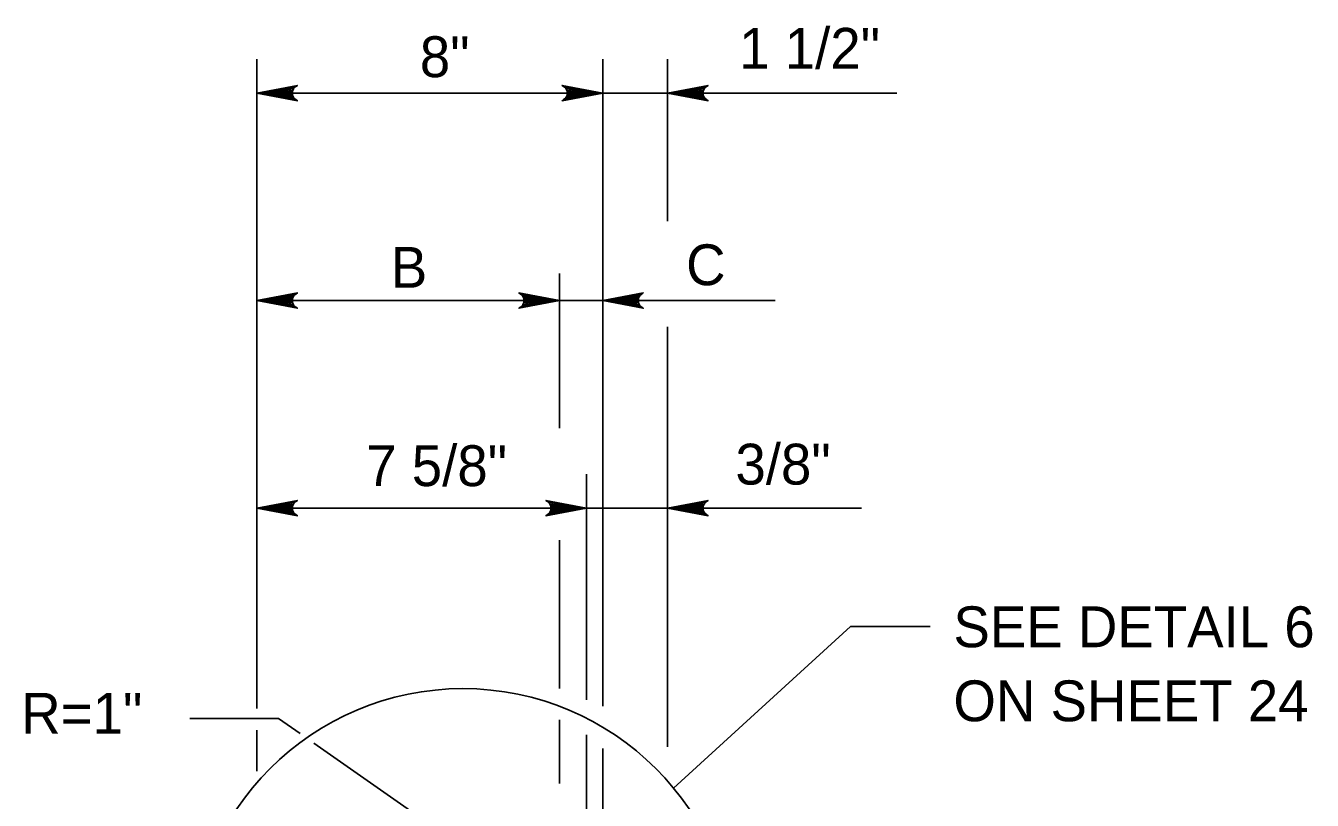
# Model space of a CAD drawing. Extents: x 2087776 to 2104538, y 970919 to 982612.
# Drawn here: x 2091830.7 to 2092140.7, y 971923.5 to 972110.1 of the extents above; entities that cross this region are included whole.
import ezdxf

# ---------------------------------------------------------------- set-up
doc = ezdxf.new("R2010")
doc.units = 0
doc.layers.add('1', color=7, linetype='Continuous')

msp = doc.modelspace()

# ---------------------------------------------------------------- linework, layer by layer
at = {"layer": '1'}
for p, q in [((2091886.4, 972102.1), (2091886.4, 971945.61)), ((2091969.73, 972102.1), (2091969.73, 971946.18)), ((2091985.36, 972102.1), (2091985.36, 972063.05)), ((2091886.4, 972093.9), (2092040.64, 972093.89)), ((2091959.32, 972050.4), (2091959.32, 972013.17)), ((2091886.4, 972043.9), (2092011.28, 972043.9)), ((2091985.36, 972037.58), (2091985.36, 971936.34)), ((2091965.83, 972002.1), (2091965.83, 971947.69)), ((2091886.4, 971993.9), (2092032.11, 971993.9)), ((2091959.32, 971986.17), (2091959.32, 971950.4)), ((2091986.83, 971926.39), (2092029.44, 971965.35)), ((2092048.61, 971965.35), (2092029.44, 971965.35)), ((2091870.29, 971943.2), (2091891.64, 971943.2)), ((2091886.4, 971940.38), (2091886.4, 971930.52)), ((2091896.8, 971939.6), (2091891.64, 971943.2)), ((2091959.32, 971942.87), (2091959.32, 971927.51)), ((2091944.63, 971906.14), (2091900.11, 971937.28)), ((2091965.83, 971939.25), (2091965.83, 971887.4)), ((2091969.73, 971935.94), (2091969.73, 971843.81))]:
    msp.add_line(p, q, dxfattribs=at)
for points in [[(2091886.4, 972093.9), (2091896.18, 972095.73), (2091895.8, 972095.47), (2091895.43, 972095.21), (2091895.23, 972094.88), (2091895.04, 972094.55), (2091894.98, 972094.23), (2091894.93, 972093.9), (2091894.98, 972093.57), (2091895.04, 972093.24), (2091895.23, 972092.91), (2091895.43, 972092.58), (2091895.8, 972092.32), (2091896.18, 972092.06), (2091886.4, 972093.9), (2091895.8, 972092.32), (2091895.43, 972092.58), (2091886.4, 972093.9), (2091895.23, 972092.91), (2091895.04, 972093.24), (2091886.4, 972093.9), (2091894.98, 972093.57), (2091894.93, 972093.9), (2091886.4, 972093.9), (2091894.98, 972094.23), (2091895.04, 972094.55), (2091886.4, 972093.9), (2091895.23, 972094.88), (2091895.43, 972095.21), (2091886.4, 972093.9), (2091895.8, 972095.47)], [(2091969.73, 972093.9), (2091959.95, 972092.06), (2091960.32, 972092.32), (2091960.7, 972092.58), (2091960.9, 972092.91), (2091961.09, 972093.24), (2091961.15, 972093.57), (2091961.2, 972093.9), (2091961.15, 972094.23), (2091961.09, 972094.55), (2091960.9, 972094.88), (2091960.7, 972095.21), (2091960.32, 972095.47), (2091959.95, 972095.73), (2091969.73, 972093.9), (2091960.32, 972095.47), (2091960.7, 972095.21), (2091969.73, 972093.9), (2091960.9, 972094.88), (2091961.09, 972094.55), (2091969.73, 972093.9), (2091961.15, 972094.23), (2091961.2, 972093.9), (2091969.73, 972093.9), (2091961.15, 972093.57), (2091961.09, 972093.24), (2091969.73, 972093.9), (2091960.9, 972092.91), (2091960.7, 972092.58), (2091969.73, 972093.9), (2091960.32, 972092.32)], [(2091985.36, 972093.89), (2091995.14, 972095.73), (2091994.77, 972095.47), (2091994.39, 972095.21), (2091994.2, 972094.88), (2091994, 972094.55), (2091993.94, 972094.22), (2091993.89, 972093.89), (2091993.94, 972093.57), (2091994, 972093.24), (2091994.2, 972092.91), (2091994.39, 972092.58), (2091994.77, 972092.32), (2091995.14, 972092.06), (2091985.36, 972093.89), (2091994.77, 972092.32), (2091994.39, 972092.58), (2091985.36, 972093.89), (2091994.2, 972092.91), (2091994, 972093.24), (2091985.36, 972093.89), (2091993.94, 972093.57), (2091993.89, 972093.89), (2091985.36, 972093.89), (2091993.94, 972094.22), (2091994, 972094.55), (2091985.36, 972093.89), (2091994.2, 972094.88), (2091994.39, 972095.21), (2091985.36, 972093.89), (2091994.77, 972095.47)], [(2091886.4, 972043.9), (2091896.18, 972045.73), (2091895.8, 972045.47), (2091895.43, 972045.21), (2091895.23, 972044.88), (2091895.04, 972044.55), (2091894.98, 972044.23), (2091894.93, 972043.9), (2091894.98, 972043.57), (2091895.04, 972043.24), (2091895.23, 972042.91), (2091895.43, 972042.58), (2091895.8, 972042.32), (2091896.18, 972042.06), (2091886.4, 972043.9), (2091895.8, 972042.32), (2091895.43, 972042.58), (2091886.4, 972043.9), (2091895.23, 972042.91), (2091895.04, 972043.24), (2091886.4, 972043.9), (2091894.98, 972043.57), (2091894.93, 972043.9), (2091886.4, 972043.9), (2091894.98, 972044.23), (2091895.04, 972044.55), (2091886.4, 972043.9), (2091895.23, 972044.88), (2091895.43, 972045.21), (2091886.4, 972043.9), (2091895.8, 972045.47)], [(2091959.32, 972043.9), (2091949.53, 972042.06), (2091949.91, 972042.32), (2091950.29, 972042.58), (2091950.48, 972042.91), (2091950.68, 972043.24), (2091950.73, 972043.57), (2091950.79, 972043.9), (2091950.73, 972044.23), (2091950.68, 972044.55), (2091950.48, 972044.88), (2091950.29, 972045.21), (2091949.91, 972045.47), (2091949.53, 972045.73), (2091959.32, 972043.9), (2091949.91, 972045.47), (2091950.29, 972045.21), (2091959.32, 972043.9), (2091950.48, 972044.88), (2091950.68, 972044.55), (2091959.32, 972043.9), (2091950.73, 972044.23), (2091950.79, 972043.9), (2091959.32, 972043.9), (2091950.73, 972043.57), (2091950.68, 972043.24), (2091959.32, 972043.9), (2091950.48, 972042.91), (2091950.29, 972042.58), (2091959.32, 972043.9), (2091949.91, 972042.32)], [(2091969.73, 972043.9), (2091979.52, 972045.73), (2091979.14, 972045.47), (2091978.76, 972045.21), (2091978.57, 972044.88), (2091978.38, 972044.55), (2091978.32, 972044.23), (2091978.26, 972043.9), (2091978.32, 972043.57), (2091978.38, 972043.24), (2091978.57, 972042.91), (2091978.76, 972042.58), (2091979.14, 972042.32), (2091979.52, 972042.06), (2091969.73, 972043.9), (2091979.14, 972042.32), (2091978.76, 972042.58), (2091969.73, 972043.9), (2091978.57, 972042.91), (2091978.38, 972043.24), (2091969.73, 972043.9), (2091978.32, 972043.57), (2091978.26, 972043.9), (2091969.73, 972043.9), (2091978.32, 972044.23), (2091978.38, 972044.55), (2091969.73, 972043.9), (2091978.57, 972044.88), (2091978.76, 972045.21), (2091969.73, 972043.9), (2091979.14, 972045.47)], [(2091886.4, 971993.9), (2091896.18, 971995.73), (2091895.8, 971995.47), (2091895.43, 971995.21), (2091895.23, 971994.88), (2091895.04, 971994.55), (2091894.98, 971994.23), (2091894.93, 971993.9), (2091894.98, 971993.57), (2091895.04, 971993.24), (2091895.23, 971992.91), (2091895.43, 971992.58), (2091895.8, 971992.32), (2091896.18, 971992.06), (2091886.4, 971993.9), (2091895.8, 971992.32), (2091895.43, 971992.58), (2091886.4, 971993.9), (2091895.23, 971992.91), (2091895.04, 971993.24), (2091886.4, 971993.9), (2091894.98, 971993.57), (2091894.93, 971993.9), (2091886.4, 971993.9), (2091894.98, 971994.23), (2091895.04, 971994.55), (2091886.4, 971993.9), (2091895.23, 971994.88), (2091895.43, 971995.21), (2091886.4, 971993.9), (2091895.8, 971995.47)], [(2091965.83, 971993.9), (2091956.04, 971992.06), (2091956.42, 971992.32), (2091956.8, 971992.58), (2091956.99, 971992.91), (2091957.19, 971993.24), (2091957.24, 971993.57), (2091957.3, 971993.9), (2091957.24, 971994.23), (2091957.19, 971994.55), (2091956.99, 971994.88), (2091956.8, 971995.21), (2091956.42, 971995.47), (2091956.04, 971995.73), (2091965.83, 971993.9), (2091956.42, 971995.47), (2091956.8, 971995.21), (2091965.83, 971993.9), (2091956.99, 971994.88), (2091957.19, 971994.55), (2091965.83, 971993.9), (2091957.24, 971994.23), (2091957.3, 971993.9), (2091965.83, 971993.9), (2091957.24, 971993.57), (2091957.19, 971993.24), (2091965.83, 971993.9), (2091956.99, 971992.91), (2091956.8, 971992.58), (2091965.83, 971993.9), (2091956.42, 971992.32)], [(2091985.36, 971993.9), (2091995.14, 971995.73), (2091994.77, 971995.47), (2091994.39, 971995.21), (2091994.2, 971994.88), (2091994, 971994.55), (2091993.94, 971994.23), (2091993.89, 971993.9), (2091993.94, 971993.57), (2091994, 971993.24), (2091994.2, 971992.91), (2091994.39, 971992.58), (2091994.77, 971992.32), (2091995.14, 971992.06), (2091985.36, 971993.9), (2091994.77, 971992.32), (2091994.39, 971992.58), (2091985.36, 971993.9), (2091994.2, 971992.91), (2091994, 971993.24), (2091985.36, 971993.9), (2091993.94, 971993.57), (2091993.89, 971993.9), (2091985.36, 971993.9), (2091993.94, 971994.23), (2091994, 971994.55), (2091985.36, 971993.9), (2091994.2, 971994.88), (2091994.39, 971995.21), (2091985.36, 971993.9), (2091994.77, 971995.47)]]:
    msp.add_lwpolyline(points, dxfattribs=at)
msp.add_arc((2091936.06, 971884.7), 65.69, 0, 180, dxfattribs=at)

# ---------------------------------------------------------------- texts
for s, height, p in [('1 1/2"', 9.843, (2092002.62, 972099.76)), ('B', 9.84, (2091918.68, 972046.98)), ('C', 9.84, (2091989.83, 972047.6)), ('SEE DETAIL 6', 9.8425, (2092054.24, 971960.37)), ('ON SHEET 24', 9.8425, (2092054.24, 971942.53)), ('R=1"', 9.843, (2091829.63, 971939.53))]:
    msp.add_text(s, height=height, dxfattribs=at).set_placement(p)
for s, p in [('8"', (2091925.67, 972097.74)), ('7 5/8"', (2091912.75, 971999.19)), ('3/8"', (2092001.71, 971999.56))]:
    msp.add_text(s, height=9.843, rotation=360, dxfattribs=at).set_placement(p)

doc.saveas('drawing.dxf')
